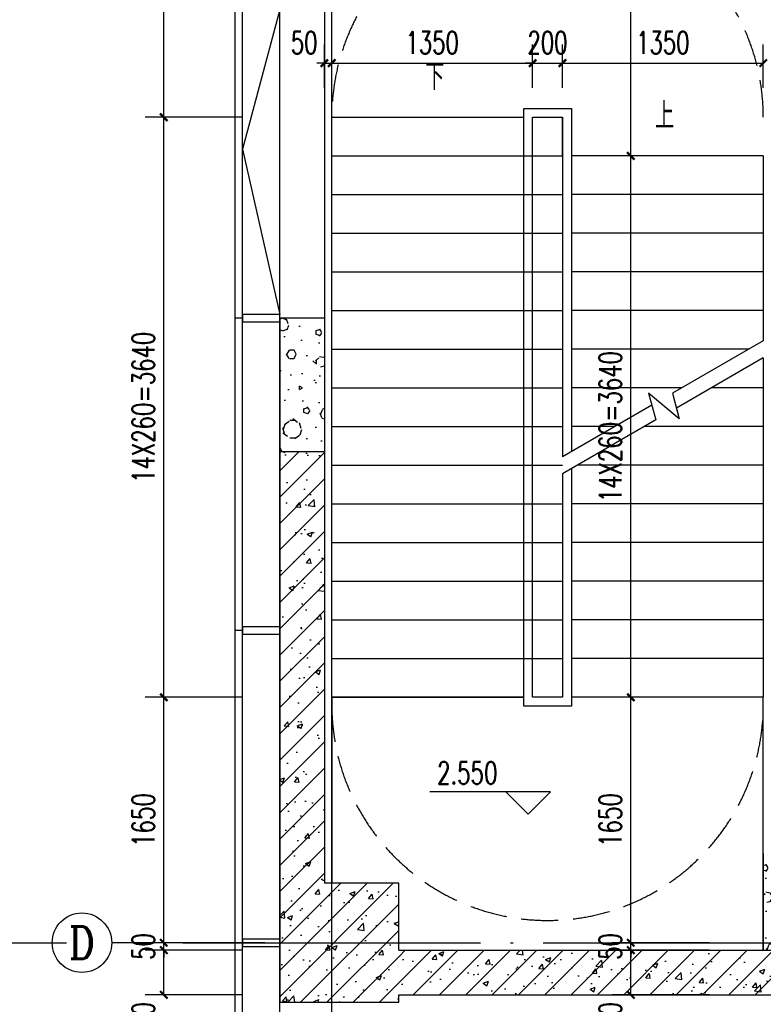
# Model space of a CAD drawing. Extents: x 797781 to 1255204, y 21234 to 1024248.
# Tile 787 of 1056: x 1176406 to 1181403, y 506705 to 513325. Entities that reach past the tile are written whole.
import ezdxf
from ezdxf.enums import TextEntityAlignment as Align

# ---------------------------------------------------------------- set-up
doc = ezdxf.new("R2010")
doc.units = 0
doc.header["$LTSCALE"] = 1000
doc.header["$MEASUREMENT"] = 0
doc.linetypes.add('230303生产综合楼-平面图_t8$0$DASH', pattern=[0.35, 0.25, -0.1])
doc.linetypes.add('230303生产综合楼-平面图_t8$0$DOTE', pattern=[2.42, 2, -0.2, 0.02, -0.2])
for name, color, linetype in [('230303生产综合楼-平面图_t8$0$3T_WOOD', 21, 'Continuous'), ('230303生产综合楼-平面图_t8$0$AXIS', 3, 'Continuous'), ('230303生产综合楼-平面图_t8$0$AXIS_TEXT', 7, 'Continuous'), ('230303生产综合楼-平面图_t8$0$COLUMN', 40, 'Continuous'), ('230303生产综合楼-平面图_t8$0$CURTWALL', 4, 'Continuous'), ('230303生产综合楼-平面图_t8$0$DIM_ELEV', 3, 'Continuous'), ('230303生产综合楼-平面图_t8$0$DIM_SYMB', 3, 'Continuous'), ('230303生产综合楼-平面图_t8$0$DOTE', 1, '230303生产综合楼-平面图_t8$0$DOTE'), ('230303生产综合楼-平面图_t8$0$PUB_DIM', 3, 'Continuous'), ('230303生产综合楼-平面图_t8$0$PUB_HATCH', 8, 'Continuous'), ('230303生产综合楼-平面图_t8$0$PUB_TEXT', 7, 'Continuous'), ('230303生产综合楼-平面图_t8$0$STAIR', 2, 'Continuous'), ('230303生产综合楼-平面图_t8$0$WALL', 40, 'Continuous'), ('230303生产综合楼-平面图_t8$0$轮廓', 2, 'Continuous'), ('AXIS_TEXT', 7, 'Continuous')]:
    doc.layers.add(name, color=color, linetype=linetype)
doc.styles.add('230303生产综合楼-平面图_t8$0$_TCH_AXIS', font='COMPLEX', dxfattribs={"bigfont": 'GBCBIG'})
doc.styles.add('230303生产综合楼-平面图_t8$0$_TCH_DIM', font='SIMPLEX', dxfattribs={"bigfont": 'GBCBIG'})
doc.styles.add('230303生产综合楼-平面图_T8$0$_TCH_DIM_T3', font='SIMPLEX', dxfattribs={"width": 0.705882, "bigfont": 'GBCBIG'})
doc.styles.add('COMPLEX', font='COMPLEX')
doc.dimstyles.new('230303生产综合楼-平面图_T8$0$_TCH_ARCH&&50', dxfattribs={"dimtxt": 148.75, "dimasz": 50, "dimexe": 125, "dimexo": 150, "dimgap": 63.125, "dimtad": 1, "dimdec": 0, "dimzin": 0, "dimdsep": 46, "dimtxsty": '230303生产综合楼-平面图_T8$0$_TCH_DIM_T3', "dimblk": '230303生产综合楼-平面图_t8$0$_ArchTick', "dimcen": 0.09, "dimclrt": 7, "dimazin": 2, "dimtfac": 1, "dimtdec": 0, "dimtix": 1, "dimtmove": 2, "dimatfit": 3, "dimfxl": 1, "dimtolj": 1, "dimtzin": 0, "dimarcsym": 0})
pattern_1 = [(0, (177, -183), (300, 600), [0, -600]), (0, (-174, -264), (300, 600), [0, -600]), (0, (21, -270), (300, 600), [0, -600]), (0, (234, -93), (300, 600), [0, -600]), (0, (-15, -300), (300, 600), [0, -600]), (0, (294, 285), (300, 600), [0, -600]), (0, (111, 237), (300, 600), [0, -600]), (0, (207, 162), (300, 600), [0, -600]), (0, (-282, 150), (300, 600), [0, -600]), (0, (12, 123), (300, 600), [0, -600]), (0, (-102, -30), (300, 600), [0, -600]), (0, (-96, -255), (300, 600), [0, -600]), (0, (129, -279), (300, 600), [0, -600]), (0, (294, -15), (300, 600), [0, -600]), (0, (-267, -108), (300, 600), [0, -600]), (0, (-216, -6), (300, 600), [0, -600]), (0, (18, -48), (300, 600), [0, -600]), (0, (-66, -135), (300, 600), [0, -600]), (0, (-114, 63), (300, 600), [0, -600]), (0, (-39, 288), (300, 600), [0, -600]), (0, (-243, -234), (300, 600), [0, -600]), (0, (87, 165), (300, 600), [0, -600]), (0, (-192, 174), (300, 600), [0, -600]), (0, (-240, 252), (300, 600), [0, -600]), (130.601294, (257.143, 97.143), (-1499.9999834, 1800.0000079), [26.34155, -11037.111]), (18.434949, (214.29, 108.57), (1499.9999945, 599.9999956), [27.10524, -3767.6279]), (90, (214.3, 82.86), (300, 600), [25.71428, -1174.28565]), (161.565051, (240, 74.29), (-1500.0000076, 599.999955), [27.10524, -3767.6279]), (53.130102, (240, 74.29), (300.000001, 600), [28.57143, -2971.4285]), (135, (262.86, -231.43), (-300.000036, 599.99996), [24.24366, -1672.8126]), (45, (228.57, -231.43), (299.999998, 599.999998), [24.24366, -1672.8126]), (135, (245.71, -248.57), (-300.000036, 599.99996), [24.24366, -1672.8126]), (45, (245.71, -248.57), (299.999998, 599.999998), [24.24366, -1672.8126]), (116.56505, (-25.7, 171.43), (-5e-05, 1199.99997), [31.94383, -638.8765]), (180, (-40, 200), (-300, 600), [34.28572, -565.71425]), (63.43495, (-88.57, 171.43), (3e-06, 1200), [31.94383, -638.8765]), (116.56505, (-74.3, 142.86), (-5e-05, 1199.99997), [31.94383, -638.8765]), (0, (-74.3, 142.86), (300, 600), [34.28572, -565.71425]), (63.43495, (-40, 142.86), (3e-06, 1200), [31.94383, -638.8765]), (107.102728, (200, -31.429), (-899.9999656, 3000.00000484), [38.86135, -16282.9025]), (143.972626, (188.57, 5.714), (-5699.9999277, 4199.9999952), [38.86135, -8122.02]), (180, (157.14, 28.6), (-300, 600), [37.14286, -562.8571]), (36.0273733, (88.57, 5.714), (5699.9999579, 4199.9999547), [38.86135, -8122.02]), (71.565051, (77.14, -28.57), (900.0000046, 2999.999995), [36.14032, -3758.5928]), (107.102728, (88.571, -65.714), (-899.9999656, 3000.00000484), [38.86135, -16282.9025]), (143.972626, (120, -88.57), (-5699.9999277, 4199.9999952), [38.86135, -8122.02]), (0, (120, -88.6), (300, 600), [37.14286, -562.8571]), (36.0273733, (157.143, -88.57), (5699.9999579, 4199.9999547), [38.86135, -8122.02]), (71.565051, (188.57, -65.71), (900.0000046, 2999.999995), [36.14032, -3758.5928]), (150.255118, (205.714, 248.57), (-900.000002, 599.9999926), [23.03502, -4814.3196]), (90, (185.7, 237.14), (300, 600), [22.85714, -1177.14275]), (29.744881, (185.714, 237.14), (900.0000005, 599.999997), [23.03502, -4814.3196]), (116.56505, (65.7, -177.14), (-5e-05, 1199.99997), [31.94383, -638.8765]), (168.690067, (51.43, -148.57), (-2700.000002, 599.999985), [29.13725, -6089.6855]), (41.185925, (0, -162.857), (7499.99995456, 6599.9999423), [30.37184, -12725.802]), (90, (0, -191.43), (300, 600), [28.57143, -1171.4285]), (138.814074, (22.857, -211.429), (-7499.9998667, 6600.00004204), [30.37184, -12725.802]), (16.6992442, (22.857, -211.429), (9899.9999255, 2999.9999686), [29.82945, -12498.5375]), (60.945396, (51.43, -202.857), (299.9999992, 599.9999947), [29.41609, -12325.3395]), (109.983106, (-185.714, 74.286), (-1500.00000565, 4199.9999889), [33.442, -14012.1975]), (155.556045, (-197.143, 105.714), (-3900.00001487, 1799.9999626), [34.52299, -14465.1315]), (24.4439547, (-260, 105.714), (3900.00000195, 1799.99999134), [34.52299, -14465.1315]), (70.0168934, (-271.429, 74.286), (1500.0000045, 4199.9999896), [33.442, -14012.1975]), (109.983106, (-260, 42.857), (-1500.00000565, 4199.9999889), [33.442, -14012.1975]), (160.016893, (-228.57, 31.43), (-1500.0000009, 599.9999727), [33.442, -6989.3775]), (19.9831065, (-228.57, 31.43), (1499.9999918, 599.999999), [33.442, -6989.3775]), (70.0168934, (-197.143, 42.857), (1500.0000045, 4199.9999896), [33.442, -14012.1975]), (122.005383, (37.14, 20), (-300.0000403, 599.9999694), [26.95423, -5633.434]), (18.434949, (-2.86, 34.29), (1499.9999945, 599.9999956), [27.10524, -3767.6279]), (90, (-2.86, 8.57), (300, 600), [25.71428, -1174.28565]), (161.565051, (22.86, 0), (-1500.0000076, 599.999955), [27.10524, -3767.6279]), (54.4623222, (22.857, 0), (2099.999997, 2999.9999955), [24.57807, -10298.2115]), (116.56505, (-137.14, -125.7), (-5e-05, 1199.99997), [31.94383, -638.8765]), (180, (-151.4, -97.14), (-300, 600), [31.42857, -568.5714]), (59.0362434, (-200, -125.714), (300.000001, 599.999997), [33.31973, -6963.822]), (120.963756, (-182.857, -154.286), (-300.000041, 599.9999724), [33.31973, -6963.822]), (0, (-182.86, -154.3), (300, 600), [31.42857, -568.5714]), (63.43495, (-151.43, -154.3), (3e-06, 1200), [31.94383, -638.8765])]
pattern_2 = [(45, (0, 0), (-88.388348, 88.388348), []), (50, (0, 0), (358.63009, -31.37607), [37.5, -412.5]), (355, (0, 0), (-69.37567, 376.09607), [30, -330]), (100.4514, (29.9, -2.6), (289.25469, 344.71977), [31.8701, -350.57106]), (46.1842, (0, 100), (533.62052, -82.7595), [56.25, -618.75]), (96.6356, (44.47, 93.1), (467.33135, 487.05894), [47.80514, -525.8565]), (351.1842, (0, 100), (467.33097, 487.0593), [45, -495]), (21, (50, 75), (298.453526, -201.309445), [37.5, -412.5]), (326, (50, 75), (121.65767, 362.57502), [30, -330]), (71.4514, (74.87, 58.22), (420.11131, 161.26525), [31.8701, -350.57106]), (37.5, (0, 0), (6.079928, 166.446927), [0, -326, 0, -335, 0, -331.25]), (7.5, (0, 0), (131.534769, 197.205856), [0, -191, 0, -318.5, 0, -126.25]), (327.5, (-111.5, 0), (266.911218, -11.277436), [0, -125, 0, -390, 0, -517.5]), (317.5, (-161.5, 0), (291.593085, 50.05249), [0, -162.5, 0, -259, 0, -367.5])]

# ---------------------------------------------------------------- blocks, each defined once
blk = doc.blocks.new('230303生产综合楼-平面图_t8$0$212')
at = {"layer": '230303生产综合楼-平面图_t8$0$3T_WOOD'}
for points in [[(593636.3, -21428.8), (593636.3, -21478.8), (593886.3, -21478.8), (593886.3, -21428.8)], [(593636.3, -23528.8), (593636.3, -23578.8), (593886.3, -23578.8), (593886.3, -23528.8)], [(593636.3, -25628.8), (593636.3, -25678.8), (593886.3, -25678.8), (593886.3, -25628.8)], [(593636.3, -27728.8), (593636.3, -27778.8), (593886.3, -27778.8), (593886.3, -27728.8)], [(593636.3, -29828.8), (593636.3, -29878.8), (593886.3, -29878.8), (593886.3, -29828.8)]]:
    blk.add_lwpolyline(points, close=True, dxfattribs=at)
for points in [[(593636.3, -21453.8), (593586.3, -21453.8)], [(593636.3, -21453.8), (593586.3, -21453.8)], [(593636.3, -23553.8), (593586.3, -23553.8)], [(593636.3, -23553.8), (593586.3, -23553.8)], [(593636.3, -25653.8), (593586.3, -25653.8)], [(593636.3, -25653.8), (593586.3, -25653.8)], [(593636.3, -27753.8), (593586.3, -27753.8)], [(593636.3, -29853.8), (593586.3, -29853.8)], [(593636.3, -29853.8), (593586.3, -29853.8)]]:
    blk.add_lwpolyline(points, dxfattribs=at)
blk = doc.blocks.new('230303生产综合楼-平面图_t8$0$_ArchTick')
at = {"color": 0, "linetype": 'ByBlock', "const_width": 0.3}
blk.add_lwpolyline([(-0.5, -0.5), (0.5, 0.5)], dxfattribs=at)
blk = doc.blocks.new('*D3537')
at = {"layer": '230303生产综合楼-平面图_t8$0$AXIS', "color": 0, "lineweight": -2, "transparency": 16777216}
for p, q in [((1181041.6, 515219), (1180387.7, 515219)), ((1180512.7, 512409), (1180512.7, 515219)), ((1181041.6, 512409), (1180387.7, 512409))]:
    blk.add_line(p, q, dxfattribs=at)
at = {"layer": 'Defpoints', "color": 0, "transparency": 16777216}
for p in [(1180512.7, 515219), (1181191.6, 515219), (1181191.6, 512409)]:
    blk.add_point(p, dxfattribs=at)
at = {"layer": '230303生产综合楼-平面图_t8$0$AXIS', "color": 0, "lineweight": -2, "transparency": 16777216, "xscale": 50, "yscale": 50, "zscale": 50}
for p, rotation in [((1180512.7, 515219), 90), ((1180512.7, 512409), 270)]:
    blk.add_blockref('230303生产综合楼-平面图_t8$0$_ArchTick', p, dxfattribs=dict(at, rotation=rotation))
at = {"layer": '230303生产综合楼-平面图_t8$0$AXIS', "color": 7, "transparency": 16777216, "insert": (1180375.2, 513814), "char_height": 148.75, "attachment_point": 5, "rotation": 90, "style": '230303生产综合楼-平面图_T8$0$_TCH_DIM_T3'}
blk.add_mtext('\\A1;2810', dxfattribs=at)
blk = doc.blocks.new('*D3538')
at = {"layer": '230303生产综合楼-平面图_t8$0$AXIS', "color": 0, "lineweight": -2, "transparency": 16777216}
for p, q in [((1181041.6, 512409), (1180387.7, 512409)), ((1180512.7, 508769), (1180512.7, 512409)), ((1181041.6, 508769), (1180387.7, 508769))]:
    blk.add_line(p, q, dxfattribs=at)
at = {"layer": 'Defpoints', "color": 0, "transparency": 16777216}
for p in [(1180512.7, 512409), (1181191.6, 512409), (1181191.6, 508769)]:
    blk.add_point(p, dxfattribs=at)
at = {"layer": '230303生产综合楼-平面图_t8$0$AXIS', "color": 0, "lineweight": -2, "transparency": 16777216, "xscale": 50, "yscale": 50, "zscale": 50}
for p, rotation in [((1180512.7, 512409), 90), ((1180512.7, 508769), 270)]:
    blk.add_blockref('230303生产综合楼-平面图_t8$0$_ArchTick', p, dxfattribs=dict(at, rotation=rotation))
at = {"layer": '230303生产综合楼-平面图_t8$0$AXIS', "color": 7, "transparency": 16777216, "insert": (1180375.2, 510589), "char_height": 148.75, "attachment_point": 5, "rotation": 90, "style": '230303生产综合楼-平面图_T8$0$_TCH_DIM_T3'}
blk.add_mtext('\\A1;14X260=3640', dxfattribs=at)
blk = doc.blocks.new('*D3539')
at = {"layer": '230303生产综合楼-平面图_t8$0$AXIS', "color": 0, "lineweight": -2, "transparency": 16777216}
for p, q in [((1181041.6, 508769), (1180387.7, 508769)), ((1180512.7, 507119), (1180512.7, 508769)), ((1181041.6, 507119), (1180387.7, 507119))]:
    blk.add_line(p, q, dxfattribs=at)
at = {"layer": 'Defpoints', "color": 0, "transparency": 16777216}
for p in [(1180512.7, 508769), (1181191.6, 508769), (1181191.6, 507119)]:
    blk.add_point(p, dxfattribs=at)
at = {"layer": '230303生产综合楼-平面图_t8$0$AXIS', "color": 0, "lineweight": -2, "transparency": 16777216, "xscale": 50, "yscale": 50, "zscale": 50}
for p, rotation in [((1180512.7, 508769), 90), ((1180512.7, 507119), 270)]:
    blk.add_blockref('230303生产综合楼-平面图_t8$0$_ArchTick', p, dxfattribs=dict(at, rotation=rotation))
at = {"layer": '230303生产综合楼-平面图_t8$0$AXIS', "color": 7, "transparency": 16777216, "insert": (1180375.2, 507944), "char_height": 148.75, "attachment_point": 5, "rotation": 90, "style": '230303生产综合楼-平面图_T8$0$_TCH_DIM_T3'}
blk.add_mtext('\\A1;1650', dxfattribs=at)
blk = doc.blocks.new('*D3540')
at = {"layer": '230303生产综合楼-平面图_t8$0$AXIS', "color": 0, "lineweight": -2, "transparency": 16777216}
for p, q in [((1180512.7, 507119), (1180512.7, 507169)), ((1181041.6, 507119), (1180387.7, 507119)), ((1181041.6, 507069), (1180387.7, 507069)), ((1180512.7, 507069), (1180512.7, 507119)), ((1180512.7, 507069), (1180512.7, 507019))]:
    blk.add_line(p, q, dxfattribs=at)
at = {"layer": 'Defpoints', "color": 0, "transparency": 16777216}
for p in [(1180512.7, 507119), (1181191.6, 507119), (1181191.6, 507069)]:
    blk.add_point(p, dxfattribs=at)
at = {"layer": '230303生产综合楼-平面图_t8$0$AXIS', "color": 0, "lineweight": -2, "transparency": 16777216, "xscale": 50, "yscale": 50, "zscale": 50}
for p, rotation in [((1180512.7, 507119), 270), ((1180512.7, 507069), 90)]:
    blk.add_blockref('230303生产综合楼-平面图_t8$0$_ArchTick', p, dxfattribs=dict(at, rotation=rotation))
at = {"layer": '230303生产综合楼-平面图_t8$0$AXIS', "color": 7, "transparency": 16777216, "insert": (1180375.2, 507094), "char_height": 148.75, "attachment_point": 5, "rotation": 90, "style": '230303生产综合楼-平面图_T8$0$_TCH_DIM_T3'}
blk.add_mtext('\\A1;50', dxfattribs=at)
blk = doc.blocks.new('*D3541')
at = {"layer": '230303生产综合楼-平面图_t8$0$AXIS', "color": 0, "lineweight": -2, "transparency": 16777216}
for p, q in [((1181041.6, 507069), (1180387.7, 507069)), ((1180512.7, 506769), (1180512.7, 507069)), ((1181041.6, 506769), (1180387.7, 506769))]:
    blk.add_line(p, q, dxfattribs=at)
at = {"layer": 'Defpoints', "color": 0, "transparency": 16777216}
for p in [(1180512.7, 507069), (1181191.6, 507069), (1181191.6, 506769)]:
    blk.add_point(p, dxfattribs=at)
at = {"layer": '230303生产综合楼-平面图_t8$0$AXIS', "color": 0, "lineweight": -2, "transparency": 16777216, "xscale": 50, "yscale": 50, "zscale": 50}
for p, rotation in [((1180512.7, 507069), 90), ((1180512.7, 506769), 270)]:
    blk.add_blockref('230303生产综合楼-平面图_t8$0$_ArchTick', p, dxfattribs=dict(at, rotation=rotation))
at = {"layer": '230303生产综合楼-平面图_t8$0$AXIS', "color": 7, "transparency": 16777216, "insert": (1180375.2, 506584), "char_height": 148.75, "attachment_point": 5, "rotation": 90, "style": '230303生产综合楼-平面图_T8$0$_TCH_DIM_T3'}
blk.add_mtext('\\A1;300', dxfattribs=at)
blk = doc.blocks.new('*D4337')
at = {"layer": '230303生产综合楼-平面图_t8$0$PUB_DIM', "color": 0, "lineweight": -2, "transparency": 16777216}
for p, q in [((1178453.2, 512868.2), (1178453.2, 513158.3)), ((1178503.2, 512868.2), (1178503.2, 513158.3)), ((1178453.2, 513033.3), (1178403.2, 513033.3)), ((1178453.2, 513033.3), (1178503.2, 513033.3)), ((1178503.2, 513033.3), (1178553.2, 513033.3))]:
    blk.add_line(p, q, dxfattribs=at)
at = {"layer": 'Defpoints', "color": 0, "transparency": 16777216}
for p in [(1178503.2, 513033.3), (1178453.2, 512718.2), (1178503.2, 512718.2)]:
    blk.add_point(p, dxfattribs=at)
at = {"layer": '230303生产综合楼-平面图_t8$0$PUB_DIM', "color": 0, "lineweight": -2, "transparency": 16777216, "xscale": 50, "yscale": 50, "zscale": 50}
blk.add_blockref('230303生产综合楼-平面图_t8$0$_ArchTick', (1178453.2, 513033.3), dxfattribs=at)
at = {"layer": '230303生产综合楼-平面图_t8$0$PUB_DIM', "color": 0, "lineweight": -2, "transparency": 16777216, "xscale": 50, "yscale": 50, "zscale": 50, "rotation": 180}
blk.add_blockref('230303生产综合楼-平面图_t8$0$_ArchTick', (1178503.2, 513033.3), dxfattribs=at)
at = {"layer": '230303生产综合楼-平面图_t8$0$PUB_DIM', "color": 7, "transparency": 16777216, "insert": (1178318.2, 513170.8), "char_height": 148.75, "attachment_point": 5, "style": '230303生产综合楼-平面图_T8$0$_TCH_DIM_T3'}
blk.add_mtext('\\A1;50', dxfattribs=at)
blk = doc.blocks.new('*D4338')
at = {"layer": '230303生产综合楼-平面图_t8$0$PUB_DIM', "color": 0, "lineweight": -2, "transparency": 16777216}
for p, q in [((1178503.2, 512868.2), (1178503.2, 513158.3)), ((1179853.2, 512868.2), (1179853.2, 513158.3)), ((1178503.2, 513033.3), (1179853.2, 513033.3))]:
    blk.add_line(p, q, dxfattribs=at)
at = {"layer": 'Defpoints', "color": 0, "transparency": 16777216}
for p in [(1179853.2, 513033.3), (1178503.2, 512718.2), (1179853.2, 512718.2)]:
    blk.add_point(p, dxfattribs=at)
at = {"layer": '230303生产综合楼-平面图_t8$0$PUB_DIM', "color": 0, "lineweight": -2, "transparency": 16777216, "xscale": 50, "yscale": 50, "zscale": 50, "rotation": 180}
blk.add_blockref('230303生产综合楼-平面图_t8$0$_ArchTick', (1178503.2, 513033.3), dxfattribs=at)
at = {"layer": '230303生产综合楼-平面图_t8$0$PUB_DIM', "color": 0, "lineweight": -2, "transparency": 16777216, "xscale": 50, "yscale": 50, "zscale": 50}
blk.add_blockref('230303生产综合楼-平面图_t8$0$_ArchTick', (1179853.2, 513033.3), dxfattribs=at)
at = {"layer": '230303生产综合楼-平面图_t8$0$PUB_DIM', "color": 7, "transparency": 16777216, "insert": (1179178.2, 513170.8), "char_height": 148.75, "attachment_point": 5, "style": '230303生产综合楼-平面图_T8$0$_TCH_DIM_T3'}
blk.add_mtext('\\A1;1350', dxfattribs=at)
blk = doc.blocks.new('*D4339')
at = {"layer": '230303生产综合楼-平面图_t8$0$PUB_DIM', "color": 0, "lineweight": -2, "transparency": 16777216}
for p, q in [((1179853.2, 512868.2), (1179853.2, 513158.3)), ((1180053.2, 512868.2), (1180053.2, 513158.3)), ((1179853.2, 513033.3), (1179803.2, 513033.3)), ((1179853.2, 513033.3), (1180053.2, 513033.3)), ((1180053.2, 513033.3), (1180103.2, 513033.3))]:
    blk.add_line(p, q, dxfattribs=at)
at = {"layer": 'Defpoints', "color": 0, "transparency": 16777216}
for p in [(1180053.2, 513033.3), (1179853.2, 512718.2), (1180053.2, 512718.2)]:
    blk.add_point(p, dxfattribs=at)
at = {"layer": '230303生产综合楼-平面图_t8$0$PUB_DIM', "color": 0, "lineweight": -2, "transparency": 16777216, "xscale": 50, "yscale": 50, "zscale": 50}
blk.add_blockref('230303生产综合楼-平面图_t8$0$_ArchTick', (1179853.2, 513033.3), dxfattribs=at)
at = {"layer": '230303生产综合楼-平面图_t8$0$PUB_DIM', "color": 0, "lineweight": -2, "transparency": 16777216, "xscale": 50, "yscale": 50, "zscale": 50, "rotation": 180}
blk.add_blockref('230303生产综合楼-平面图_t8$0$_ArchTick', (1180053.2, 513033.3), dxfattribs=at)
at = {"layer": '230303生产综合楼-平面图_t8$0$PUB_DIM', "color": 7, "transparency": 16777216, "insert": (1179953.2, 513170.8), "char_height": 148.75, "attachment_point": 5, "style": '230303生产综合楼-平面图_T8$0$_TCH_DIM_T3'}
blk.add_mtext('\\A1;200', dxfattribs=at)
blk = doc.blocks.new('*D4340')
at = {"layer": '230303生产综合楼-平面图_t8$0$PUB_DIM', "color": 0, "lineweight": -2, "transparency": 16777216}
for p, q in [((1180053.2, 512868.2), (1180053.2, 513158.3)), ((1181403.2, 512868.2), (1181403.2, 513158.3)), ((1180053.2, 513033.3), (1181403.2, 513033.3))]:
    blk.add_line(p, q, dxfattribs=at)
at = {"layer": 'Defpoints', "color": 0, "transparency": 16777216}
for p in [(1181403.2, 513033.3), (1180053.2, 512718.2), (1181403.2, 512718.2)]:
    blk.add_point(p, dxfattribs=at)
at = {"layer": '230303生产综合楼-平面图_t8$0$PUB_DIM', "color": 0, "lineweight": -2, "transparency": 16777216, "xscale": 50, "yscale": 50, "zscale": 50, "rotation": 180}
blk.add_blockref('230303生产综合楼-平面图_t8$0$_ArchTick', (1180053.2, 513033.3), dxfattribs=at)
at = {"layer": '230303生产综合楼-平面图_t8$0$PUB_DIM', "color": 0, "lineweight": -2, "transparency": 16777216, "xscale": 50, "yscale": 50, "zscale": 50}
blk.add_blockref('230303生产综合楼-平面图_t8$0$_ArchTick', (1181403.2, 513033.3), dxfattribs=at)
at = {"layer": '230303生产综合楼-平面图_t8$0$PUB_DIM', "color": 7, "transparency": 16777216, "insert": (1180728.2, 513170.8), "char_height": 148.75, "attachment_point": 5, "style": '230303生产综合楼-平面图_T8$0$_TCH_DIM_T3'}
blk.add_mtext('\\A1;1350', dxfattribs=at)
blk = doc.blocks.new('*D4363')
at = {"layer": '230303生产综合楼-平面图_t8$0$AXIS', "color": 0, "lineweight": -2, "transparency": 16777216}
for p, q in [((1177903.2, 515219), (1177249.3, 515219)), ((1177374.3, 512669), (1177374.3, 515219)), ((1177903.2, 512669), (1177249.3, 512669))]:
    blk.add_line(p, q, dxfattribs=at)
at = {"layer": 'Defpoints', "color": 0, "transparency": 16777216}
for p in [(1177374.3, 515219), (1178053.2, 515219), (1178053.2, 512669)]:
    blk.add_point(p, dxfattribs=at)
at = {"layer": '230303生产综合楼-平面图_t8$0$AXIS', "color": 0, "lineweight": -2, "transparency": 16777216, "xscale": 50, "yscale": 50, "zscale": 50}
for p, rotation in [((1177374.3, 515219), 90), ((1177374.3, 512669), 270)]:
    blk.add_blockref('230303生产综合楼-平面图_t8$0$_ArchTick', p, dxfattribs=dict(at, rotation=rotation))
at = {"layer": '230303生产综合楼-平面图_t8$0$AXIS', "color": 7, "transparency": 16777216, "insert": (1177236.8, 513944), "char_height": 148.75, "attachment_point": 5, "rotation": 90, "style": '230303生产综合楼-平面图_T8$0$_TCH_DIM_T3'}
blk.add_mtext('\\A1;2550', dxfattribs=at)
blk = doc.blocks.new('*D4364')
at = {"layer": '230303生产综合楼-平面图_t8$0$AXIS', "color": 0, "lineweight": -2, "transparency": 16777216}
for p, q in [((1177903.2, 512669), (1177249.3, 512669)), ((1177374.3, 508769), (1177374.3, 512669)), ((1177903.2, 508769), (1177249.3, 508769))]:
    blk.add_line(p, q, dxfattribs=at)
at = {"layer": 'Defpoints', "color": 0, "transparency": 16777216}
for p in [(1177374.3, 512669), (1178053.2, 512669), (1178053.2, 508769)]:
    blk.add_point(p, dxfattribs=at)
at = {"layer": '230303生产综合楼-平面图_t8$0$AXIS', "color": 0, "lineweight": -2, "transparency": 16777216, "xscale": 50, "yscale": 50, "zscale": 50}
for p, rotation in [((1177374.3, 512669), 90), ((1177374.3, 508769), 270)]:
    blk.add_blockref('230303生产综合楼-平面图_t8$0$_ArchTick', p, dxfattribs=dict(at, rotation=rotation))
at = {"layer": '230303生产综合楼-平面图_t8$0$AXIS', "color": 7, "transparency": 16777216, "insert": (1177236.8, 510719), "char_height": 148.75, "attachment_point": 5, "rotation": 90, "style": '230303生产综合楼-平面图_T8$0$_TCH_DIM_T3'}
blk.add_mtext('\\A1;14X260=3640', dxfattribs=at)
blk = doc.blocks.new('*D4365')
at = {"layer": '230303生产综合楼-平面图_t8$0$AXIS', "color": 0, "lineweight": -2, "transparency": 16777216}
for p, q in [((1177903.2, 508769), (1177249.3, 508769)), ((1177374.3, 507119), (1177374.3, 508769)), ((1177903.2, 507119), (1177249.3, 507119))]:
    blk.add_line(p, q, dxfattribs=at)
at = {"layer": 'Defpoints', "color": 0, "transparency": 16777216}
for p in [(1177374.3, 508769), (1178053.2, 508769), (1178053.2, 507119)]:
    blk.add_point(p, dxfattribs=at)
at = {"layer": '230303生产综合楼-平面图_t8$0$AXIS', "color": 0, "lineweight": -2, "transparency": 16777216, "xscale": 50, "yscale": 50, "zscale": 50}
for p, rotation in [((1177374.3, 508769), 90), ((1177374.3, 507119), 270)]:
    blk.add_blockref('230303生产综合楼-平面图_t8$0$_ArchTick', p, dxfattribs=dict(at, rotation=rotation))
at = {"layer": '230303生产综合楼-平面图_t8$0$AXIS', "color": 7, "transparency": 16777216, "insert": (1177236.8, 507944), "char_height": 148.75, "attachment_point": 5, "rotation": 90, "style": '230303生产综合楼-平面图_T8$0$_TCH_DIM_T3'}
blk.add_mtext('\\A1;1650', dxfattribs=at)
blk = doc.blocks.new('*D4366')
at = {"layer": '230303生产综合楼-平面图_t8$0$AXIS', "color": 0, "lineweight": -2, "transparency": 16777216}
for p, q in [((1177374.3, 507119), (1177374.3, 507169)), ((1177903.2, 507119), (1177249.3, 507119)), ((1177903.2, 507069), (1177249.3, 507069)), ((1177374.3, 507069), (1177374.3, 507119)), ((1177374.3, 507069), (1177374.3, 507019))]:
    blk.add_line(p, q, dxfattribs=at)
at = {"layer": 'Defpoints', "color": 0, "transparency": 16777216}
for p in [(1177374.3, 507119), (1178053.2, 507119), (1178053.2, 507069)]:
    blk.add_point(p, dxfattribs=at)
at = {"layer": '230303生产综合楼-平面图_t8$0$AXIS', "color": 0, "lineweight": -2, "transparency": 16777216, "xscale": 50, "yscale": 50, "zscale": 50}
for p, rotation in [((1177374.3, 507119), 270), ((1177374.3, 507069), 90)]:
    blk.add_blockref('230303生产综合楼-平面图_t8$0$_ArchTick', p, dxfattribs=dict(at, rotation=rotation))
at = {"layer": '230303生产综合楼-平面图_t8$0$AXIS', "color": 7, "transparency": 16777216, "insert": (1177236.8, 507094), "char_height": 148.75, "attachment_point": 5, "rotation": 90, "style": '230303生产综合楼-平面图_T8$0$_TCH_DIM_T3'}
blk.add_mtext('\\A1;50', dxfattribs=at)
blk = doc.blocks.new('*D4367')
at = {"layer": '230303生产综合楼-平面图_t8$0$AXIS', "color": 0, "lineweight": -2, "transparency": 16777216}
for p, q in [((1177903.2, 507069), (1177249.3, 507069)), ((1177374.3, 506769), (1177374.3, 507069)), ((1177903.2, 506769), (1177249.3, 506769))]:
    blk.add_line(p, q, dxfattribs=at)
at = {"layer": 'Defpoints', "color": 0, "transparency": 16777216}
for p in [(1177374.3, 507069), (1178053.2, 507069), (1178053.2, 506769)]:
    blk.add_point(p, dxfattribs=at)
at = {"layer": '230303生产综合楼-平面图_t8$0$AXIS', "color": 0, "lineweight": -2, "transparency": 16777216, "xscale": 50, "yscale": 50, "zscale": 50}
for p, rotation in [((1177374.3, 507069), 90), ((1177374.3, 506769), 270)]:
    blk.add_blockref('230303生产综合楼-平面图_t8$0$_ArchTick', p, dxfattribs=dict(at, rotation=rotation))
at = {"layer": '230303生产综合楼-平面图_t8$0$AXIS', "color": 7, "transparency": 16777216, "insert": (1177236.8, 506584), "char_height": 148.75, "attachment_point": 5, "rotation": 90, "style": '230303生产综合楼-平面图_T8$0$_TCH_DIM_T3'}
blk.add_mtext('\\A1;300', dxfattribs=at)
blk = doc.blocks.new('_AXISO')
blk.add_circle((0, 0), 0.5)
at = {"layer": 'AXIS_TEXT', "style": 'COMPLEX', "width": 1.041667}
blk.add_attdef('A', text='', height=0.56, dxfattribs=at).set_placement((-0.25, -0.28), (0.25, -0.28), align=Align.FIT)

msp = doc.modelspace()

# ---------------------------------------------------------------- hatches: boundary and pattern name
at = {"layer": '230303生产综合楼-平面图_t8$0$PUB_HATCH'}
h = msp.add_hatch(dxfattribs=at)
h.set_pattern_fill('加气混凝土', color=256, scale=50, style=0)
h.set_pattern_definition(pattern_1)
h.paths.add_polyline_path([(1178153.2, 511319), (1178153.2, 510419), (1178453.2, 510419), (1178453.2, 511319)])
h = msp.add_hatch(dxfattribs=at)
h.set_pattern_fill('钢筋混凝土', color=256, scale=50, style=0)
h.set_pattern_definition(pattern_2)
h.paths.add_polyline_path([(1178153.2, 506769), (1178153.2, 507519), (1178453.2, 507519), (1178453.2, 510419), (1178153.2, 510419)])
h = msp.add_hatch(dxfattribs=at)
h.set_pattern_fill('加气混凝土', color=256, scale=50, style=0)
h.set_pattern_definition(pattern_1)
h.paths.add_polyline_path([(1181536.5, 507719), (1181403.2, 507719), (1181403.2, 507069), (1181603.2, 507069), (1181603.2, 507619)])
h = msp.add_hatch(dxfattribs=at)
h.set_pattern_fill('钢筋混凝土', color=256, scale=50, style=0)
h.set_pattern_definition(pattern_2)
h.paths.add_polyline_path([(1178153.2, 507519), (1178153.2, 506719), (1178953.2, 506719), (1178953.2, 507519)])
h = msp.add_hatch(dxfattribs=at)
h.set_pattern_fill('钢筋混凝土', color=256, scale=50, style=0)
h.set_pattern_definition(pattern_2)
h.paths.add_polyline_path([(1178953.2, 507069), (1178953.2, 506769), (1181503.2, 506769), (1181503.2, 507069)])

# ---------------------------------------------------------------- linework, layer by layer
msp.add_lwpolyline([(1178453.2, 513419), (1178453.2, 511319)])
at = {"layer": '230303生产综合楼-平面图_t8$0$AXIS'}
msp.add_line((1178053.2, 507119), (1177024.3, 507119), dxfattribs=at)
at = {"layer": '230303生产综合楼-平面图_t8$0$COLUMN'}
for p, q in [((1178153.2, 507519), (1178153.2, 506719)), ((1178953.2, 507519), (1178453.2, 507519)), ((1178953.2, 507069), (1178953.2, 507519)), ((1178953.2, 506719), (1178953.2, 506769)), ((1178153.2, 506719), (1178153.2, 506719)), ((1178153.2, 506719), (1178953.2, 506719))]:
    msp.add_line(p, q, dxfattribs=at)
at = {"layer": '230303生产综合楼-平面图_t8$0$CURTWALL'}
for points in [[(1177853.2, 505873.9), (1177853.2, 517278.5)], [(1177903.2, 505873.9), (1177903.2, 517278.5)], [(1178153.2, 505873.9), (1178153.2, 517278.5)], [(1178153.2, 513394), (1177903.2, 512454.2), (1178153.2, 511344)]]:
    msp.add_lwpolyline(points, dxfattribs=at)
at = {"layer": '230303生产综合楼-平面图_t8$0$DIM_ELEV'}
for p, q in [((1179973.2, 508133.7), (1179163.2, 508133.7)), ((1179823.2, 507983.7), (1179673.2, 508133.7)), ((1179823.2, 507983.7), (1179973.2, 508133.7))]:
    msp.add_line(p, q, dxfattribs=at)
at = {"layer": '230303生产综合楼-平面图_t8$0$DIM_SYMB'}
for points in [[(1179178.2, 512799, 0, 0, 0), (1179178.2, 507919, 0, 0, 0), (1180728.2, 507919, 0, 0, 0), (1180728.2, 510439, 40, 0, 0), (1180728.2, 510589, 0, 0, 0)], [(1180728.2, 512539, 0, 0, 0), (1180728.2, 510999, 40, 0, 0), (1180728.2, 510849, 0, 0, 0)]]:
    msp.add_lwpolyline(points, format="xyseb", dxfattribs=at)
at = {"layer": '230303生产综合楼-平面图_t8$0$DOTE'}
for p, q in [((1178503.2, 505775.5), (1178503.2, 516893.3)), ((1167972.7, 507119), (1176720.1, 507119)), ((1177503.2, 507119), (1185584.6, 507119))]:
    msp.add_line(p, q, dxfattribs=at)
at = {"layer": '230303生产综合楼-平面图_t8$0$STAIR'}
for p, q in [((1178503.2, 507469), (1178503.2, 515169)), ((1179793.2, 512729), (1180113.2, 512729)), ((1179793.2, 508709), (1179793.2, 512729)), ((1180113.2, 512729), (1180113.2, 510421.7)), ((1178503.2, 508769), (1178503.2, 512669)), ((1178503.2, 512669), (1179793.2, 512669)), ((1179853.2, 508769), (1179853.2, 512669)), ((1179853.2, 512669), (1180053.2, 512669)), ((1179853.2, 508769), (1179853.2, 512669)), ((1180053.2, 512669), (1180053.2, 510387)), ((1180053.2, 512409), (1180053.2, 512669)), ((1178503.2, 512409), (1179793.2, 512409)), ((1180053.2, 512409), (1180053.2, 510387)), ((1181403.2, 512409), (1180113.2, 512409)), ((1181403.2, 512409), (1181403.2, 511166.4)), ((1178503.2, 512149), (1179793.2, 512149)), ((1181403.2, 512149), (1180113.2, 512149)), ((1178503.2, 511889), (1179793.2, 511889)), ((1181403.2, 511889), (1180113.2, 511889)), ((1178503.2, 511629), (1179793.2, 511629)), ((1181403.2, 511629), (1180113.2, 511629)), ((1178503.2, 511369), (1179793.2, 511369)), ((1181403.2, 511369), (1180113.2, 511369)), ((1181403.2, 511166.4), (1180792.6, 510813.9)), ((1178503.2, 511109), (1179793.2, 511109)), ((1181303.7, 511109), (1180113.2, 511109)), ((1181403.2, 511051), (1180819.4, 510713.9)), ((1181403.2, 511051), (1181403.2, 508769)), ((1178503.2, 510849), (1179793.2, 510849)), ((1180853.4, 510849), (1180113.2, 510849)), ((1181403.2, 510849), (1181053.4, 510849)), ((1180838.8, 510641.6), (1180632.7, 510814.4)), ((1180632.7, 510814.4), (1180681.1, 510634)), ((1180792.6, 510813.9), (1180838.8, 510641.6)), ((1180654.3, 510734), (1180053.2, 510387)), ((1180681.1, 510634), (1180053.2, 510271.5)), ((1178503.2, 510589), (1179793.2, 510589)), ((1180403, 510589), (1180113.2, 510589)), ((1181403.2, 510589), (1180603, 510589)), ((1178503.2, 510329), (1179793.2, 510329)), ((1180113.2, 510306.2), (1180113.2, 508709)), ((1181403.2, 510329), (1180152.7, 510329)), ((1180053.2, 510271.5), (1180053.2, 508769)), ((1180053.2, 510271.5), (1180053.2, 508769)), ((1178503.2, 510069), (1179793.2, 510069)), ((1181403.2, 510069), (1180113.2, 510069)), ((1178503.2, 509809), (1179793.2, 509809)), ((1181403.2, 509809), (1180113.2, 509809)), ((1178503.2, 509549), (1179793.2, 509549)), ((1181403.2, 509549), (1180113.2, 509549)), ((1178503.2, 509289), (1179793.2, 509289)), ((1181403.2, 509289), (1180113.2, 509289)), ((1178503.2, 509029), (1179793.2, 509029)), ((1181403.2, 509029), (1180113.2, 509029)), ((1178503.2, 508769), (1179793.2, 508769)), ((1178503.2, 508769), (1178503.2, 507519)), ((1179793.2, 508769), (1178503.2, 508769)), ((1180053.2, 508769), (1179853.2, 508769)), ((1180053.2, 508769), (1179853.2, 508769)), ((1181403.2, 508769), (1180113.2, 508769)), ((1181403.2, 508769), (1180113.2, 508769)), ((1181403.2, 507069), (1181403.2, 508769)), ((1180113.2, 508709), (1179793.2, 508709)), ((1178953.2, 507069), (1181403.2, 507069))]:
    msp.add_line(p, q, dxfattribs=at)
for points in [[(1179793.2, 512409), (1180053.2, 512409)], [(1179793.2, 512149), (1180053.2, 512149)], [(1179793.2, 511889), (1180053.2, 511889)], [(1179793.2, 511629), (1180053.2, 511629)], [(1179793.2, 511369), (1180053.2, 511369)], [(1179793.2, 511109), (1180053.2, 511109)], [(1179793.2, 510849), (1180053.2, 510849)], [(1179793.2, 510589), (1180053.2, 510589)], [(1179793.2, 510329), (1180053.2, 510329)], [(1179793.2, 510069), (1180053.2, 510069)], [(1179793.2, 509809), (1180053.2, 509809)], [(1179793.2, 509549), (1180053.2, 509549)], [(1179793.2, 509289), (1180053.2, 509289)], [(1179793.2, 509029), (1180053.2, 509029)]]:
    msp.add_lwpolyline(points, dxfattribs=at)
at = {"layer": '230303生产综合楼-平面图_t8$0$WALL'}
for p, q in [((1178153.2, 511319), (1178153.2, 510419)), ((1178453.2, 511319), (1178153.2, 511319)), ((1178453.2, 511319), (1178453.2, 510419)), ((1178153.2, 510419), (1178153.2, 507519)), ((1178453.2, 510419), (1178153.2, 510419)), ((1178453.2, 510419), (1178453.2, 507519)), ((1181403.2, 507719), (1181403.2, 507069)), ((1178953.2, 507069), (1181503.2, 507069)), ((1178953.2, 506769), (1181503.2, 506769))]:
    msp.add_line(p, q, dxfattribs=at)
at = {"layer": '230303生产综合楼-平面图_t8$0$轮廓', "linetype": '230303生产综合楼-平面图_t8$0$DASH'}
for centre, start, end in [((1179953.2, 512669), 0, 180), ((1179953.2, 508719), 180.00129, 359.99871)]:
    msp.add_arc(centre, 1450, start, end, dxfattribs=at)

# ---------------------------------------------------------------- block references
msp.add_blockref('230303生产综合楼-平面图_t8$0$212', (584266.9, 536972.8))
at = {"layer": '230303生产综合楼-平面图_t8$0$AXIS'}
ref = msp.add_blockref('_AXISO', (1176824.3, 507119), dxfattribs=dict(at, xscale=400, yscale=400, zscale=400))
ref.add_attrib('A', 'D', dxfattribs={"layer": '230303生产综合楼-平面图_t8$0$AXIS_TEXT', "ltscale": 2, "height": 217.6, "style": '230303生产综合楼-平面图_t8$0$_TCH_AXIS'}).set_placement((1176736.2, 507010.2), (1176912.4, 507010.2), align=Align.FIT)

# ---------------------------------------------------------------- texts
at = {"layer": '230303生产综合楼-平面图_t8$0$PUB_TEXT', "style": '230303生产综合楼-平面图_t8$0$_TCH_DIM'}
for s, p in [('下', (1179130.7, 512851.5)), ('上', (1180676.1, 512591.5))]:
    msp.add_text(s, height=178.7, dxfattribs=at).set_placement(p)
at = {"layer": '230303生产综合楼-平面图_t8$0$PUB_TEXT', "style": '230303生产综合楼-平面图_t8$0$_TCH_DIM', "width": 0.705882}
msp.add_text('2.550', height=148.75, dxfattribs=at).set_placement((1179211.2, 508186.2))

# ---------------------------------------------------------------- dimensions: what is measured, and where the dimension line sits
at = {"layer": '230303生产综合楼-平面图_t8$0$AXIS'}
for p1, p2, picture, middle in [((1178053.2, 512669), (1178053.2, 515219), '*D4363', (1177236.8, 513944)), ((1181191.6, 512409), (1181191.6, 515219), '*D3537', (1180375.2, 513814)), ((1178053.2, 507119), (1178053.2, 508769), '*D4365', (1177236.8, 507944)), ((1181191.6, 507119), (1181191.6, 508769), '*D3539', (1180375.2, 507944)), ((1178053.2, 507069), (1178053.2, 507119), '*D4366', (1177236.8, 507094)), ((1181191.6, 507069), (1181191.6, 507119), '*D3540', (1180375.2, 507094))]:
    dim = msp.add_aligned_dim(p1=p1, p2=p2, distance=678.9, dimstyle='230303生产综合楼-平面图_T8$0$_TCH_ARCH&&50', dxfattribs=at)
    dim.commit()
    dim.dimension.update_dxf_attribs({"geometry": picture, "text_midpoint": middle})
for p1, p2, picture, middle in [((1178053.2, 508769), (1178053.2, 512669), '*D4364', (1177236.8, 510719)), ((1181191.6, 508769), (1181191.6, 512409), '*D3538', (1180375.2, 510589))]:
    dim = msp.add_aligned_dim(p1=p1, p2=p2, distance=678.9, text='14X260=3640', dimstyle='230303生产综合楼-平面图_T8$0$_TCH_ARCH&&50', dxfattribs=at)
    dim.commit()
    dim.dimension.update_dxf_attribs({"geometry": picture, "text_midpoint": middle})
for base, p1, p2, picture, middle in [((1177374.3, 507069), (1178053.2, 506769), (1178053.2, 507069), '*D4367', (1177236.8, 506584)), ((1180512.7, 507069), (1181191.6, 506769), (1181191.6, 507069), '*D3541', (1180375.2, 506584))]:
    dim = msp.add_linear_dim(base=base, p1=p1, p2=p2, angle=90, dimstyle='230303生产综合楼-平面图_T8$0$_TCH_ARCH&&50', dxfattribs=at)
    dim.commit()
    dim.dimension.update_dxf_attribs({"geometry": picture, "text_midpoint": middle, "dimtype": 161})
at = {"layer": '230303生产综合楼-平面图_t8$0$PUB_DIM'}
dim = msp.add_linear_dim(base=(1178503.2, 513033.3), p1=(1178453.2, 512718.2), p2=(1178503.2, 512718.2), angle=0, dimstyle='230303生产综合楼-平面图_T8$0$_TCH_ARCH&&50', dxfattribs=at)
dim.commit()
dim.dimension.update_dxf_attribs({"geometry": '*D4337', "text_midpoint": (1178318.2, 513170.8), "dimtype": 161})
for p1, p2, picture, middle in [((1178503.2, 512718.2), (1179853.2, 512718.2), '*D4338', (1179178.2, 513170.8)), ((1179853.2, 512718.2), (1180053.2, 512718.2), '*D4339', (1179953.2, 513170.8)), ((1180053.2, 512718.2), (1181403.2, 512718.2), '*D4340', (1180728.2, 513170.8))]:
    dim = msp.add_aligned_dim(p1=p1, p2=p2, distance=315.1, dimstyle='230303生产综合楼-平面图_T8$0$_TCH_ARCH&&50', dxfattribs=at)
    dim.commit()
    dim.dimension.update_dxf_attribs({"geometry": picture, "text_midpoint": middle})

doc.saveas('drawing.dxf')
